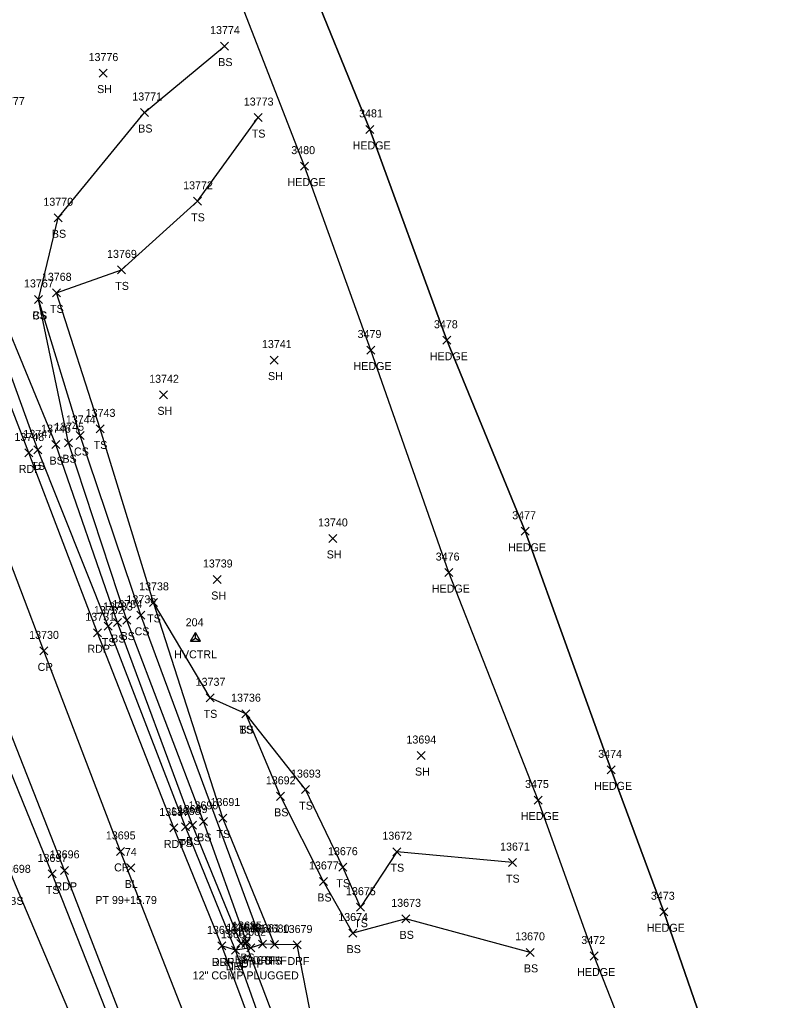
# Model space of a CAD drawing. Extents: x 1439173 to 1457902, y 641926 to 659889.
# Drawn here: x 1446756.5 to 1446947.9, y 652124.2 to 652369.2 of the extents above; entities that cross this region are included whole.
import ezdxf

# ---------------------------------------------------------------- set-up
doc = ezdxf.new("R2010")
doc.units = 0
for name, color, linetype in [('C_A', 7, 'Continuous'), ('C_C', 7, 'Continuous'), ('C_I', 7, 'Continuous'), ('C_TIC', 7, 'Continuous'), ('CPSM', 7, 'Continuous'), ('D_A', 7, 'Continuous'), ('D_C', 7, 'Continuous'), ('D_I', 7, 'Continuous'), ('D_TIC', 7, 'Continuous'), ('DCP', 7, 'Continuous'), ('L_A', 7, 'Continuous'), ('L_I', 7, 'Continuous'), ('L_TIC', 7, 'Continuous'), ('LAHR', 7, 'Continuous'), ('LELB', 7, 'Continuous'), ('LSOGP', 7, 'Continuous'), ('P_A', 7, 'Continuous'), ('P_I', 7, 'Continuous'), ('P_TIC', 7, 'Continuous'), ('PET', 7, 'Continuous'), ('PRC', 7, 'Continuous'), ('R_A', 7, 'Continuous'), ('R_I', 7, 'Continuous'), ('R_TIC', 7, 'Continuous'), ('RDF', 7, 'Continuous')]:
    doc.layers.add(name, color=color, linetype=linetype)

msp = doc.modelspace()

# ---------------------------------------------------------------- linework, layer by layer
at = {"layer": 'C_TIC'}
for points in [[(1446783.23, 652156.27), (1446785.23, 652158.27)], [(1446785.23, 652156.27), (1446783.23, 652158.27)]]:
    msp.add_lwpolyline(points, dxfattribs=at)
at = {"layer": 'CPSM'}
for p, q in [((1446799.15, 652213.93), (1446800.4, 652216.09)), ((1446799.15, 652213.93), (1446800.4, 652216.09)), ((1446799.15, 652213.93), (1446800.4, 652216.09)), ((1446799.15, 652213.93), (1446800.4, 652216.09)), ((1446799.15, 652213.93), (1446800.4, 652216.09)), ((1446799.15, 652213.93), (1446800.4, 652216.09)), ((1446799.15, 652213.93), (1446800.4, 652216.09)), ((1446799.15, 652213.93), (1446800.4, 652216.09)), ((1446799.15, 652213.93), (1446800.4, 652216.09)), ((1446799.15, 652213.93), (1446800.41, 652214.65)), ((1446799.15, 652213.93), (1446800.41, 652214.65)), ((1446799.15, 652213.93), (1446800.41, 652214.65)), ((1446799.15, 652213.93), (1446800.41, 652214.65)), ((1446799.15, 652213.93), (1446800.41, 652214.65)), ((1446799.15, 652213.93), (1446800.41, 652214.65)), ((1446799.15, 652213.93), (1446800.41, 652214.65)), ((1446799.15, 652213.93), (1446800.41, 652214.65)), ((1446799.15, 652213.93), (1446800.41, 652214.65)), ((1446799.15, 652213.93), (1446801.65, 652213.93)), ((1446799.15, 652213.93), (1446801.65, 652213.93)), ((1446799.15, 652213.93), (1446801.65, 652213.93)), ((1446799.15, 652213.93), (1446801.65, 652213.93)), ((1446799.15, 652213.93), (1446801.65, 652213.93)), ((1446799.15, 652213.93), (1446801.65, 652213.93)), ((1446799.15, 652213.93), (1446801.65, 652213.93)), ((1446799.15, 652213.93), (1446801.65, 652213.93)), ((1446799.15, 652213.93), (1446801.65, 652213.93)), ((1446801.65, 652213.93), (1446800.4, 652216.09)), ((1446800.41, 652214.65), (1446800.4, 652216.09)), ((1446801.65, 652213.93), (1446800.4, 652216.09)), ((1446800.41, 652214.65), (1446800.4, 652216.09)), ((1446801.65, 652213.93), (1446800.4, 652216.09)), ((1446800.41, 652214.65), (1446800.4, 652216.09)), ((1446801.65, 652213.93), (1446800.4, 652216.09)), ((1446800.41, 652214.65), (1446800.4, 652216.09)), ((1446801.65, 652213.93), (1446800.4, 652216.09)), ((1446800.41, 652214.65), (1446800.4, 652216.09)), ((1446801.65, 652213.93), (1446800.4, 652216.09)), ((1446800.41, 652214.65), (1446800.4, 652216.09)), ((1446801.65, 652213.93), (1446800.4, 652216.09)), ((1446800.41, 652214.65), (1446800.4, 652216.09)), ((1446801.65, 652213.93), (1446800.4, 652216.09)), ((1446800.41, 652214.65), (1446800.4, 652216.09)), ((1446801.65, 652213.93), (1446800.4, 652216.09)), ((1446800.41, 652214.65), (1446800.4, 652216.09)), ((1446800.41, 652214.65), (1446800.41, 652214.65)), ((1446800.41, 652214.65), (1446801.65, 652213.93)), ((1446800.41, 652214.65), (1446800.41, 652214.65)), ((1446800.41, 652214.65), (1446801.65, 652213.93)), ((1446800.41, 652214.65), (1446800.41, 652214.65)), ((1446800.41, 652214.65), (1446801.65, 652213.93)), ((1446800.41, 652214.65), (1446800.41, 652214.65)), ((1446800.41, 652214.65), (1446801.65, 652213.93)), ((1446800.41, 652214.65), (1446800.41, 652214.65)), ((1446800.41, 652214.65), (1446801.65, 652213.93)), ((1446800.41, 652214.65), (1446800.41, 652214.65)), ((1446800.41, 652214.65), (1446801.65, 652213.93)), ((1446800.41, 652214.65), (1446800.41, 652214.65)), ((1446800.41, 652214.65), (1446801.65, 652213.93)), ((1446800.41, 652214.65), (1446800.41, 652214.65)), ((1446800.41, 652214.65), (1446801.65, 652213.93)), ((1446800.41, 652214.65), (1446800.41, 652214.65)), ((1446800.41, 652214.65), (1446801.65, 652213.93))]:
    msp.add_line(p, q, dxfattribs=at)
at = {"layer": 'D_TIC'}
for points in [[(1446811.98, 652137.44), (1446813.98, 652139.44)], [(1446813.98, 652137.44), (1446811.98, 652139.44)]]:
    msp.add_lwpolyline(points, dxfattribs=at)
at = {"layer": 'DCP'}
msp.add_lwpolyline([(1446823.03, 652112.07), (1446812.98, 652138.44)], dxfattribs=at)
at = {"layer": 'L_TIC'}
for points in [[(1446806.65, 652361.61), (1446808.65, 652363.61)], [(1446808.65, 652361.61), (1446806.65, 652363.61)], [(1446776.34, 652354.86), (1446778.34, 652356.86)], [(1446778.34, 652354.86), (1446776.34, 652356.86)], [(1446786.65, 652345.01), (1446788.65, 652347.01)], [(1446788.65, 652345.01), (1446786.65, 652347.01)], [(1446815.07, 652343.74), (1446817.07, 652345.74)], [(1446817.07, 652343.74), (1446815.07, 652345.74)], [(1446842.99, 652340.79), (1446844.99, 652342.79)], [(1446844.99, 652340.79), (1446842.99, 652342.79)], [(1446826.7, 652331.61), (1446828.7, 652333.61)], [(1446828.7, 652331.61), (1446826.7, 652333.61)], [(1446799.92, 652322.82), (1446801.92, 652324.82)], [(1446801.92, 652322.82), (1446799.92, 652324.82)], [(1446765.07, 652318.71), (1446767.07, 652320.71)], [(1446767.07, 652318.71), (1446765.07, 652320.71)], [(1446780.95, 652305.69), (1446782.95, 652307.69)], [(1446782.95, 652305.69), (1446780.95, 652307.69)], [(1446760.19, 652298.31), (1446762.19, 652300.31)], [(1446762.19, 652298.31), (1446760.19, 652300.31)], [(1446760.19, 652298.31), (1446762.19, 652300.31)], [(1446762.19, 652298.31), (1446760.19, 652300.31)], [(1446764.65, 652299.96), (1446766.65, 652301.96)], [(1446766.65, 652299.96), (1446764.65, 652301.96)], [(1446862.27, 652288.11), (1446864.27, 652290.11)], [(1446864.27, 652288.11), (1446862.27, 652290.11)], [(1446843.2, 652285.67), (1446845.2, 652287.67)], [(1446845.2, 652285.67), (1446843.2, 652287.67)], [(1446819.04, 652283.16), (1446821.04, 652285.16)], [(1446821.04, 652283.16), (1446819.04, 652285.16)], [(1446791.42, 652274.48), (1446793.42, 652276.48)], [(1446793.42, 652274.48), (1446791.42, 652276.48)], [(1446775.56, 652265.97), (1446777.56, 652267.97)], [(1446777.56, 652265.97), (1446775.56, 652267.97)], [(1446770.6, 652264.32), (1446772.6, 652266.32)], [(1446772.6, 652264.32), (1446770.6, 652266.32)], [(1446764.48, 652262.04), (1446766.48, 652264.04)], [(1446766.48, 652262.04), (1446764.48, 652264.04)], [(1446767.71, 652262.51), (1446769.71, 652264.51)], [(1446769.71, 652262.51), (1446767.71, 652264.51)], [(1446759.98, 652260.73), (1446761.98, 652262.73)], [(1446761.98, 652260.73), (1446759.98, 652262.73)], [(1446881.83, 652240.39), (1446883.83, 652242.39)], [(1446883.83, 652240.39), (1446881.83, 652242.39)], [(1446833.72, 652238.6), (1446835.72, 652240.6)], [(1446835.72, 652238.6), (1446833.72, 652240.6)], [(1446862.77, 652230.07), (1446864.77, 652232.07)], [(1446864.77, 652230.07), (1446862.77, 652232.07)], [(1446804.86, 652228.34), (1446806.86, 652230.34)], [(1446806.86, 652228.34), (1446804.86, 652230.34)], [(1446788.91, 652222.63), (1446790.91, 652224.63)], [(1446790.91, 652222.63), (1446788.91, 652224.63)], [(1446788.91, 652222.63), (1446790.91, 652224.63)], [(1446790.91, 652222.63), (1446788.91, 652224.63)], [(1446785.75, 652219.4), (1446787.75, 652221.4)], [(1446787.75, 652219.4), (1446785.75, 652221.4)], [(1446779.9, 652217.6), (1446781.9, 652219.6)], [(1446781.9, 652217.6), (1446779.9, 652219.6)], [(1446782.24, 652218.21), (1446784.24, 652220.21)], [(1446784.24, 652218.21), (1446782.24, 652220.21)], [(1446777.6, 652216.7), (1446779.6, 652218.7)], [(1446779.6, 652216.7), (1446777.6, 652218.7)], [(1446803.04, 652198.78), (1446805.04, 652200.78)], [(1446805.04, 652198.78), (1446803.04, 652200.78)], [(1446811.96, 652194.82), (1446813.96, 652196.82)], [(1446813.96, 652194.82), (1446811.96, 652196.82)], [(1446811.96, 652194.82), (1446813.96, 652196.82)], [(1446813.96, 652194.82), (1446811.96, 652196.82)], [(1446855.78, 652184.36), (1446857.78, 652186.36)], [(1446857.78, 652184.36), (1446855.78, 652186.36)], [(1446903.33, 652180.78), (1446905.33, 652182.78)], [(1446905.33, 652180.78), (1446903.33, 652182.78)], [(1446826.92, 652175.85), (1446828.92, 652177.85)], [(1446828.92, 652175.85), (1446826.92, 652177.85)], [(1446820.63, 652174.17), (1446822.63, 652176.17)], [(1446822.63, 652174.17), (1446820.63, 652176.17)], [(1446885.04, 652173.25), (1446887.04, 652175.25)], [(1446887.04, 652173.25), (1446885.04, 652175.25)], [(1446801.4, 652167.92), (1446803.4, 652169.92)], [(1446803.4, 652167.92), (1446801.4, 652169.92)], [(1446806.25, 652168.75), (1446808.25, 652170.75)], [(1446808.25, 652168.75), (1446806.25, 652170.75)], [(1446796.89, 652166.52), (1446798.89, 652168.52)], [(1446798.89, 652166.52), (1446796.89, 652168.52)], [(1446798.63, 652167), (1446800.63, 652169)], [(1446800.63, 652167), (1446798.63, 652169)], [(1446849.75, 652160.34), (1446851.75, 652162.34)], [(1446851.75, 652160.34), (1446849.75, 652162.34)], [(1446836.22, 652156.46), (1446838.22, 652158.46)], [(1446838.22, 652156.46), (1446836.22, 652158.46)], [(1446878.61, 652157.61), (1446880.61, 652159.61)], [(1446880.61, 652157.61), (1446878.61, 652159.61)], [(1446763.58, 652154.78), (1446765.58, 652156.78)], [(1446765.58, 652154.78), (1446763.58, 652156.78)], [(1446831.42, 652152.9), (1446833.42, 652154.9)], [(1446833.42, 652152.9), (1446831.42, 652154.9)], [(1446840.66, 652146.47), (1446842.66, 652148.47)], [(1446842.66, 652146.47), (1446840.66, 652148.47)], [(1446851.98, 652143.56), (1446853.98, 652145.56)], [(1446853.98, 652143.56), (1446851.98, 652145.56)], [(1446916.5, 652145.33), (1446918.5, 652147.33)], [(1446918.5, 652145.33), (1446916.5, 652147.33)], [(1446838.74, 652140.01), (1446840.74, 652142.01)], [(1446840.74, 652140.01), (1446838.74, 652142.01)], [(1446810.77, 652137.39), (1446812.77, 652139.39)], [(1446812.77, 652137.39), (1446810.77, 652139.39)], [(1446810.77, 652137.39), (1446812.77, 652139.39)], [(1446812.77, 652137.39), (1446810.77, 652139.39)], [(1446812.2, 652137.89), (1446814.2, 652139.89)], [(1446814.2, 652137.89), (1446812.2, 652139.89)], [(1446816.18, 652137.22), (1446818.18, 652139.22)], [(1446818.18, 652137.22), (1446816.18, 652139.22)], [(1446819.19, 652137.14), (1446821.19, 652139.14)], [(1446821.19, 652137.14), (1446819.19, 652139.14)], [(1446809.43, 652135.73), (1446811.43, 652137.73)], [(1446811.43, 652135.73), (1446809.43, 652137.73)], [(1446883.05, 652135.19), (1446885.05, 652137.19)], [(1446885.05, 652135.19), (1446883.05, 652137.19)], [(1446899.1, 652134.28), (1446901.1, 652136.28)], [(1446901.1, 652134.28), (1446899.1, 652136.28)]]:
    msp.add_lwpolyline(points, dxfattribs=at)
at = {"layer": 'LAHR'}
for points in [[(1447035.97, 651831.29), (1447019.59, 651875.22), (1446996.78, 651942.26), (1446977.21, 651990.1), (1446953.33, 652048.5), (1446934.04, 652098.41), (1446917.5, 652146.33), (1446904.33, 652181.78), (1446882.83, 652241.39), (1446863.27, 652289.11), (1446843.99, 652341.79), (1446827.1, 652383.36), (1446810.26, 652426.19), (1446785.56, 652486.81), (1446766.59, 652538.24), (1446746.64, 652588.97), (1446736.21, 652618.94)], [(1447014.19, 651831.15), (1447001.17, 651870.61), (1446986.18, 651911.45), (1446958.55, 651985.51), (1446940.3, 652031.21), (1446917.97, 652089.79), (1446900.1, 652135.28), (1446886.04, 652174.25), (1446863.77, 652231.07), (1446844.2, 652286.67), (1446827.7, 652332.61), (1446807.93, 652383.41), (1446789.02, 652429.04), (1446766.65, 652484.17), (1446747, 652534.85), (1446727.12, 652584.98), (1446716.57, 652616.47)]]:
    msp.add_lwpolyline(points, dxfattribs=at)
at = {"layer": 'LELB'}
for points in [[(1446811.77, 652138.39), (1446799.63, 652168), (1446780.9, 652218.6), (1446765.48, 652263.04), (1446751.69, 652296.71), (1446736.78, 652337.36), (1446723.74, 652371.55), (1446703.23, 652429.43), (1446689.3, 652465.13), (1446671.67, 652510.04), (1446646.72, 652575.35), (1446632.72, 652614.65), (1446627.06, 652632.45), (1446627.05, 652644.89), (1446619.73, 652677.72), (1446619.27, 652687.74), (1446617.09, 652692.01), (1446617.59, 652692.89), (1446611.76, 652696.69)], [(1446829.27, 651974.7), (1446827.66, 651986.58), (1446823.42, 652003.48), (1446805.03, 652051.26), (1446789.26, 652093.33), (1446764.58, 652155.78), (1446744.39, 652205.18), (1446727.32, 652251.79), (1446714.19, 652285.08), (1446699.79, 652323.48), (1446687.49, 652358.34), (1446665.37, 652415.94)], [(1446929.52, 651833.3), (1446911.61, 651878.44), (1446894.85, 651920.63), (1446875.55, 651968.6), (1446856.78, 652016.18), (1446837.36, 652065.29), (1446819.34, 652111.65), (1446810.43, 652136.73), (1446797.89, 652167.52), (1446778.6, 652217.7), (1446760.98, 652261.73), (1446748.56, 652295.91), (1446733.15, 652335.87), (1446720.26, 652370.62)], [(1446811.77, 652138.39), (1446813.2, 652138.89), (1446802.4, 652168.92), (1446783.24, 652219.21), (1446768.71, 652263.51), (1446761.19, 652299.31), (1446766.07, 652319.71), (1446787.65, 652346.01), (1446807.65, 652362.61)], [(1446820.19, 652138.14), (1446807.25, 652169.75), (1446789.91, 652223.63), (1446776.56, 652266.97), (1446765.65, 652300.96), (1446781.95, 652306.69), (1446800.92, 652323.82), (1446816.07, 652344.74)], [(1446817.18, 652138.22), (1446786.75, 652220.4), (1446771.6, 652265.32), (1446761.19, 652299.31)], [(1446879.61, 652158.61), (1446850.75, 652161.34), (1446841.66, 652147.47), (1446837.22, 652157.46), (1446827.92, 652176.85), (1446812.96, 652195.82), (1446804.04, 652199.78), (1446789.91, 652223.63)], [(1446824.21, 651970.18), (1446824.99, 651985.83), (1446821.52, 652002.79), (1446802.01, 652049.45), (1446781.78, 652093.8), (1446775.16, 652106.4), (1446755.44, 652153.06), (1446741.38, 652187.45), (1446727.33, 652198.56), (1446713.64, 652207.58)], [(1446884.05, 652136.19), (1446852.98, 652144.56), (1446839.74, 652141.01), (1446832.42, 652153.9), (1446821.63, 652175.17), (1446812.96, 652195.82)]]:
    msp.add_lwpolyline(points, dxfattribs=at)
at = {"layer": 'LSOGP'}
msp.add_lwpolyline([(1446827.1, 652383.36), (1446843.99, 652341.8), (1446863.27, 652289.1), (1446882.83, 652241.39), (1446904.32, 652181.79), (1446917.5, 652146.33), (1446934.05, 652098.41), (1446953.33, 652048.49), (1446977.21, 651990.1), (1446996.78, 651942.26), (1447019.59, 651875.23), (1447035.97, 651831.29), (1447078.18, 651826.32), (1447092.3, 651835.36), (1447116.13, 651853.32), (1447127.72, 651811.45), (1447140.92, 651786.37)], dxfattribs=at)
at = {"layer": 'P_TIC'}
for points in [[(1446757.75, 652259.96), (1446759.75, 652261.96)], [(1446759.75, 652259.96), (1446757.75, 652261.96)], [(1446774.9, 652215.04), (1446776.9, 652217.04)], [(1446776.9, 652215.04), (1446774.9, 652217.04)], [(1446761.52, 652210.5), (1446763.52, 652212.5)], [(1446763.52, 652210.5), (1446761.52, 652212.5)], [(1446794.02, 652166.27), (1446796.02, 652168.27)], [(1446796.02, 652166.27), (1446794.02, 652168.27)], [(1446780.65, 652160.41), (1446782.65, 652162.41)], [(1446782.65, 652160.41), (1446780.65, 652162.41)], [(1446766.68, 652155.68), (1446768.68, 652157.68)], [(1446768.68, 652155.68), (1446766.68, 652157.68)], [(1446805.97, 652136.8), (1446807.97, 652138.8)], [(1446807.97, 652136.8), (1446805.97, 652138.8)]]:
    msp.add_lwpolyline(points, dxfattribs=at)
at = {"layer": 'PET'}
for points in [[(1446898.65, 651823.17), (1446881.55, 651866.84), (1446865.25, 651906.88), (1446845.52, 651957.53), (1446831.34, 651993.28), (1446826.61, 652005.05), (1446808.35, 652052.54), (1446791.75, 652094.51), (1446767.68, 652156.68), (1446748.05, 652206.53), (1446730.79, 652252.34), (1446717.76, 652286.32), (1446702.98, 652324.8), (1446689.85, 652359.18), (1446668.81, 652417.26)], [(1446926.7, 651832.14), (1446908.72, 651877.41), (1446891.92, 651919.61), (1446873.35, 651967.83), (1446854.42, 652015.15), (1446835.87, 652064.27), (1446817.62, 652109.37), (1446806.97, 652137.8), (1446795.02, 652167.27), (1446775.9, 652216.04), (1446758.75, 652260.96), (1446745.68, 652294.69), (1446731.04, 652335.01), (1446718.01, 652370.03)]]:
    msp.add_lwpolyline(points, dxfattribs=at)
at = {"layer": 'PRC'}
msp.add_lwpolyline([(1446913.06, 651827.32), (1446894.74, 651872.48), (1446878.39, 651913.94), (1446859.89, 651962.27), (1446841.15, 652009.22), (1446822.02, 652058.38), (1446805.49, 652100.5), (1446781.65, 652161.41), (1446762.52, 652211.5), (1446745.16, 652256.95), (1446732.1, 652289.93), (1446717.1, 652330.41), (1446704.53, 652363.99), (1446682.8, 652422.11)], dxfattribs=at)
at = {"layer": 'R_TIC'}
for points in [[(1446805.97, 652136.8), (1446807.97, 652138.8)], [(1446807.97, 652136.8), (1446805.97, 652138.8)], [(1446813.24, 652136.34), (1446815.24, 652138.34)], [(1446815.24, 652136.34), (1446813.24, 652138.34)], [(1446816.18, 652137.22), (1446818.18, 652139.22)], [(1446818.18, 652137.22), (1446816.18, 652139.22)], [(1446819.19, 652137.14), (1446821.19, 652139.14)], [(1446821.19, 652137.14), (1446819.19, 652139.14)], [(1446824.86, 652137.03), (1446826.86, 652139.03)], [(1446826.86, 652137.03), (1446824.86, 652139.03)], [(1446809.43, 652135.73), (1446811.43, 652137.73)], [(1446811.43, 652135.73), (1446809.43, 652137.73)]]:
    msp.add_lwpolyline(points, dxfattribs=at)
at = {"layer": 'RDF'}
msp.add_lwpolyline([(1446817.62, 652109.37), (1446819.34, 652111.65), (1446821.55, 652113.6), (1446826.06, 652113.94), (1446830.43, 652114.68), (1446825.86, 652138.03), (1446820.19, 652138.14), (1446817.18, 652138.22), (1446814.24, 652137.34), (1446810.43, 652136.73), (1446806.97, 652137.8)], dxfattribs=at)

# ---------------------------------------------------------------- texts
at = {"layer": 'C_A'}
for s, p in [('HVCTRL', (1446795.1, 652209.65)), ('HVCTRL', (1446795.1, 652209.65)), ('HVCTRL', (1446795.1, 652209.65)), ('HVCTRL', (1446795.1, 652209.65)), ('HVCTRL', (1446795.1, 652209.65)), ('HVCTRL', (1446795.1, 652209.65)), ('HVCTRL', (1446795.1, 652209.65)), ('HVCTRL', (1446795.1, 652209.65)), ('HVCTRL', (1446795.1, 652209.65)), ('BL', (1446782.72, 652152.27))]:
    msp.add_text(s, height=2, dxfattribs=at).set_placement(p)
at = {"layer": 'C_C'}
msp.add_text('PT 99+15.79', height=2, dxfattribs=at).set_placement((1446775.37, 652148.27))
at = {"layer": 'C_I'}
for s, p in [('204', (1446797.96, 652217.65)), ('204', (1446797.96, 652217.65)), ('204', (1446797.96, 652217.65)), ('204', (1446797.96, 652217.65)), ('204', (1446797.96, 652217.65)), ('204', (1446797.96, 652217.65)), ('204', (1446797.96, 652217.65)), ('204', (1446797.96, 652217.65)), ('204', (1446797.96, 652217.65)), ('74', (1446782.76, 652160.27))]:
    msp.add_text(s, height=2, dxfattribs=at).set_placement(p)
at = {"layer": 'D_A'}
msp.add_text('P', height=2, dxfattribs=at).set_placement((1446812.36, 652133.44))
at = {"layer": 'D_C'}
msp.add_text('12" CGMP PLUGGED', height=2, dxfattribs=at).set_placement((1446799.71, 652129.44))
at = {"layer": 'D_I'}
msp.add_text('13678', height=2, dxfattribs=at).set_placement((1446809.34, 652141.44))
at = {"layer": 'L_A'}
for s, p in [('BS', (1446806.09, 652357.61)), ('SH', (1446775.83, 652350.86)), ('BS', (1446786.09, 652341.01)), ('TS', (1446814.48, 652339.74)), ('HEDGE', (1446839.69, 652336.79)), ('HEDGE', (1446823.4, 652327.61)), ('TS', (1446799.33, 652318.82)), ('BS', (1446764.51, 652314.71)), ('TS', (1446780.36, 652301.69)), ('TS', (1446764.06, 652295.96)), ('CS', (1446759.63, 652294.31)), ('BS', (1446759.63, 652294.31)), ('HEDGE', (1446858.97, 652284.11)), ('HEDGE', (1446839.9, 652281.67)), ('SH', (1446818.53, 652279.16)), ('SH', (1446790.91, 652270.48)), ('TS', (1446774.97, 652261.97)), ('BS', (1446767.15, 652258.51)), ('CS', (1446770.04, 652260.32)), ('TS', (1446759.39, 652256.73)), ('BS', (1446763.92, 652258.04)), ('SH', (1446833.2, 652234.6)), ('HEDGE', (1446878.53, 652236.39)), ('SH', (1446804.35, 652224.34)), ('HEDGE', (1446859.47, 652226.07)), ('TS', (1446788.32, 652218.63)), ('TS', (1446788.32, 652218.63)), ('CS', (1446785.19, 652215.4)), ('TS', (1446777.01, 652212.7)), ('BS', (1446779.34, 652213.6)), ('BS', (1446781.68, 652214.21)), ('TS', (1446802.45, 652194.78)), ('TS', (1446811.37, 652190.82)), ('BS', (1446811.4, 652190.82)), ('SH', (1446855.27, 652180.36)), ('HEDGE', (1446900.03, 652176.78)), ('TS', (1446826.33, 652171.85)), ('BS', (1446820.07, 652170.17)), ('HEDGE', (1446881.74, 652169.25)), ('BS', (1446798.07, 652163)), ('BS', (1446800.84, 652163.92)), ('TS', (1446805.65, 652164.75)), ('TS', (1446796.3, 652162.52)), ('TS', (1446849.16, 652156.34)), ('TS', (1446878.02, 652153.61)), ('TS', (1446762.99, 652150.78)), ('TS', (1446835.63, 652152.46)), ('BS', (1446830.86, 652148.9)), ('BS', (1446753.88, 652148.06)), ('TS', (1446840.07, 652142.47)), ('HEDGE', (1446913.2, 652141.33)), ('BS', (1446851.42, 652139.56)), ('BS', (1446838.18, 652136.01)), ('BS', (1446811.64, 652133.89)), ('TS', (1446808.84, 652131.73)), ('BS', (1446810.21, 652133.39)), ('BS', (1446810.21, 652133.39)), ('CS', (1446815.62, 652133.22)), ('TS', (1446818.6, 652133.14)), ('BS', (1446882.49, 652131.19)), ('HEDGE', (1446895.8, 652130.28))]:
    msp.add_text(s, height=2, dxfattribs=at).set_placement(p)
at = {"layer": 'L_I'}
for s, p in [('13774', (1446804.06, 652365.61)), ('13776', (1446773.69, 652358.86)), ('13777', (1446750.32, 652347.89)), ('13771', (1446784.62, 652349.01)), ('13773', (1446812.48, 652347.74)), ('3481', (1446841.3, 652344.79)), ('3480', (1446824.35, 652335.61)), ('13772', (1446797.33, 652326.82)), ('13770', (1446762.39, 652322.71)), ('13769', (1446778.31, 652309.69)), ('13768', (1446762.01, 652303.96)), ('13767', (1446757.55, 652302.31)), ('13767', (1446757.55, 652302.31)), ('3478', (1446860.01, 652292.11)), ('3479', (1446840.93, 652289.67)), ('13741', (1446817.02, 652287.16)), ('13742', (1446788.83, 652278.48)), ('13744', (1446768.01, 652268.32)), ('13743', (1446772.97, 652269.97)), ('13746', (1446761.83, 652266.04)), ('13745', (1446765.12, 652266.51)), ('13747', (1446757.39, 652264.73)), ('3477', (1446879.57, 652244.39)), ('13740', (1446831.04, 652242.6)), ('3476', (1446860.46, 652234.07)), ('13739', (1446802.26, 652232.34)), ('13738', (1446786.32, 652226.63)), ('13738', (1446786.32, 652226.63)), ('13734', (1446779.64, 652222.21)), ('13735', (1446783.16, 652223.4)), ('13732', (1446775.01, 652220.7)), ('13733', (1446777.3, 652221.6)), ('13737', (1446800.45, 652202.78)), ('13736', (1446809.31, 652198.82)), ('13736', (1446809.31, 652198.82)), ('13694', (1446853.14, 652188.36)), ('3474', (1446901.07, 652184.78)), ('13692', (1446817.99, 652178.17)), ('13693', (1446824.28, 652179.85)), ('3475', (1446882.78, 652177.25)), ('13691', (1446804.17, 652172.75)), ('13688', (1446794.25, 652170.52)), ('13689', (1446795.98, 652171)), ('13690', (1446798.67, 652171.92)), ('13672', (1446847.12, 652164.34)), ('13676', (1446833.53, 652160.46)), ('13671', (1446876.54, 652161.61)), ('13697', (1446760.94, 652158.78)), ('13698', (1446751.8, 652156.06)), ('13677', (1446828.78, 652156.9)), ('13675', (1446838.03, 652150.47)), ('3473', (1446914.24, 652149.33)), ('13673', (1446849.34, 652147.56)), ('13674', (1446836.1, 652144.01)), ('13684', (1446808.13, 652141.39)), ('13684', (1446808.13, 652141.39)), ('13685', (1446809.56, 652141.89)), ('13681', (1446814.1, 652141.22)), ('13680', (1446816.46, 652141.14)), ('13683', (1446806.79, 652139.73)), ('13670', (1446880.32, 652139.19)), ('3472', (1446896.84, 652138.28))]:
    msp.add_text(s, height=2, dxfattribs=at).set_placement(p)
at = {"layer": 'P_A'}
for s, p in [('RDP', (1446756.24, 652255.96)), ('RDP', (1446773.38, 652211.04)), ('CR', (1446760.95, 652206.5)), ('RDP', (1446792.51, 652162.27)), ('CR', (1446780.08, 652156.41)), ('RDP', (1446765.17, 652151.68)), ('RDP', (1446804.46, 652132.8))]:
    msp.add_text(s, height=2, dxfattribs=at).set_placement(p)
at = {"layer": 'P_I'}
for s, p in [('13748', (1446755.16, 652263.96)), ('13731', (1446772.87, 652219.04)), ('13730', (1446758.84, 652214.5)), ('13687', (1446791.38, 652170.27)), ('13695', (1446778.01, 652164.41)), ('13696', (1446763.99, 652159.68)), ('13686', (1446803.28, 652140.8))]:
    msp.add_text(s, height=2, dxfattribs=at).set_placement(p)
at = {"layer": 'R_A'}
for p in [(1446804.51, 652132.8), (1446807.97, 652131.73), (1446811.77, 652132.34), (1446814.71, 652133.22), (1446817.72, 652133.14), (1446823.4, 652133.03)]:
    msp.add_text('DRF', height=2, dxfattribs=at).set_placement(p)
at = {"layer": 'R_I'}
for s, p in [('13681', (1446814.1, 652141.22)), ('13680', (1446816.46, 652141.14)), ('13679', (1446822.21, 652141.03)), ('13686', (1446803.28, 652140.8)), ('13683', (1446806.79, 652139.73)), ('13682', (1446810.6, 652140.34))]:
    msp.add_text(s, height=2, dxfattribs=at).set_placement(p)

doc.saveas('drawing.dxf')
